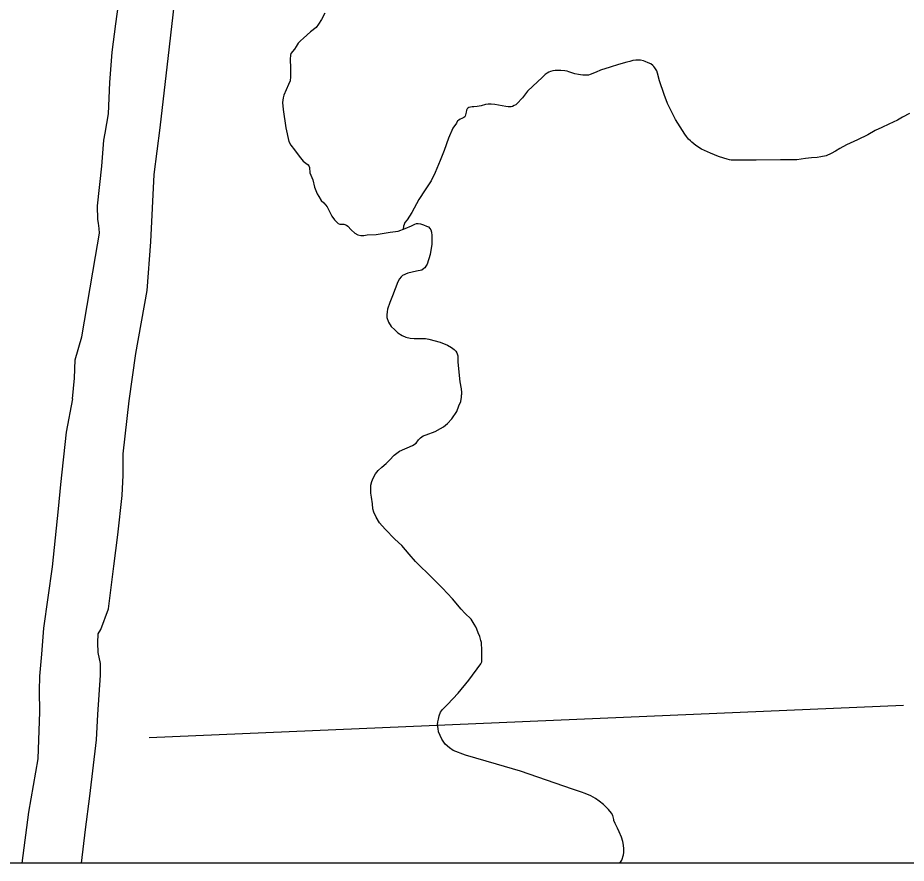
# Model space of a CAD drawing. Extents: x 1720274 to 1751788, y 372074 to 391887.
# Drawn here: x 1733514 to 1734202, y 374371 to 375025 of the extents above; entities that cross this region are included whole.
import ezdxf

# ---------------------------------------------------------------- set-up
doc = ezdxf.new("R2010")
doc.units = 0
for name, color, linetype in [('Level 35', 7, 'Continuous'), ('Level 5', 7, 'Continuous'), ('R_Draft', 7, 'Continuous')]:
    doc.layers.add(name, color=color, linetype=linetype)

msp = doc.modelspace()

# ---------------------------------------------------------------- linework, layer by layer
at = {"layer": 'Level 35'}
for points in [[(1733600.44, 374729.04), (1733605.64, 374765.54), (1733614.2, 374814.33), (1733617.18, 374851.95), (1733619.78, 374904.09), (1733624.25, 374940.21), (1733631.69, 375002.79), (1733638.39, 375061.63)], [(1733556.51, 374730.65), (1733558.05, 374746.68), (1733558.46, 374760.82), (1733563.71, 374778.6), (1733574.2, 374840.63), (1733577.43, 374858.61), (1733577.23, 374862.24), (1733576.62, 374866.49), (1733576.02, 374869.32), (1733575.82, 374879.82), (1733579.25, 374910.53), (1733580.86, 374930.74), (1733581.87, 374936.19), (1733584.29, 374951.14), (1733585.3, 374975.19), (1733587.32, 374998.62), (1733589.95, 375020.65), (1733593.18, 375043.28)], [(1733751.78, 375028.84), (1733749.24, 375024.07), (1733746.94, 375020.28)], [(1733746.94, 375020.28), (1733745.05, 375017.73), (1733740.77, 375014.44), (1733735.35, 375009.67), (1733732.89, 375007.45), (1733731.24, 375005.64), (1733729.68, 375003.18), (1733728.37, 375001.12), (1733725.49, 374997.67), (1733725.08, 374996.51), (1733725, 374993.31), (1733725.08, 374986.48), (1733725.25, 374979.74), (1733725, 374976.45), (1733723.68, 374973.81), (1733720.07, 374965.59), (1733719.49, 374963.37), (1733718.92, 374959.83), (1733719.49, 374954.49), (1733721.55, 374940.26), (1733723.93, 374929.73), (1733725.33, 374926.69), (1733728.37, 374923.07), (1733731.9, 374918.3), (1733734.86, 374914.52), (1733736.99, 374912.79), (1733738.88, 374911.47), (1733739.38, 374910.81), (1733739.79, 374909.58), (1733740.2, 374905.3), (1733742.42, 374899.88), (1733743.81, 374894.37), (1733745.87, 374889.27), (1733747.02, 374886.96), (1733748.99, 374883.92), (1733750.88, 374882.19), (1733753.67, 374879.07), (1733754.66, 374877.01), (1733757.29, 374871.83), (1733759.26, 374868.95), (1733760.74, 374867.39), (1733762.14, 374866.32), (1733763.45, 374865.74), (1733764.93, 374865.66), (1733766.33, 374865.66), (1733768.55, 374865), (1733769.61, 374864.18), (1733772.16, 374861.3), (1733775.04, 374858.75), (1733777.26, 374857.44), (1733779.64, 374857.03), (1733781.86, 374857.03), (1733784.57, 374857.36), (1733791.39, 374857.77), (1733802.4, 374859.58), (1733808.48, 374860.32), (1733813.98, 374862.29), (1733818.83, 374864.35), (1733821.38, 374865.74), (1733822.61, 374866.07), (1733823.93, 374866.07), (1733825.65, 374865.91), (1733828.03, 374865.09), (1733830.5, 374864.26), (1733831.9, 374863.52), (1733833.05, 374862.21), (1733833.7, 374861.22), (1733834.2, 374859.58), (1733834.53, 374856.86), (1733834.53, 374850.28), (1733833.21, 374842.14), (1733830.83, 374834.82), (1733830.01, 374833.18), (1733829.1, 374832.02), (1733828.44, 374831.28), (1733826.8, 374830.21), (1733822.78, 374829.31), (1733815.87, 374827.67), (1733811.93, 374826.1), (1733810.7, 374825.03), (1733809.46, 374823.47), (1733808.23, 374821), (1733804.12, 374810.23), (1733802.15, 374805.21), (1733800.26, 374800.03), (1733799.93, 374797.89), (1733799.77, 374795.43), (1733799.77, 374793.45), (1733800.92, 374790), (1733803.14, 374786.63), (1733805.85, 374783.91), (1733808.31, 374781.53), (1733811.52, 374779.47), (1733814.31, 374778.24), (1733817.76, 374777.5), (1733820.89, 374777.17), (1733824.75, 374777.33), (1733828.2, 374777.33), (1733829.68, 374777.25), (1733832.22, 374776.67), (1733841.1, 374774.29)], [(1734204.21, 374951.24), (1734198.71, 374948.42), (1734194.77, 374946.16), (1734188.14, 374943.06), (1734182.65, 374940.38), (1734177.57, 374938.26), (1734171.94, 374934.88), (1734163.9, 374930.93), (1734155.44, 374926.98), (1734150.09, 374924.16), (1734146.85, 374922.18), (1734143.6, 374920.35), (1734139.52, 374918.65), (1734135.43, 374917.67), (1734132.75, 374917.24), (1734128.38, 374917.1), (1734123.73, 374916.54), (1734116.97, 374915.55), (1734104.42, 374915.41), (1734085.39, 374915.27), (1734068.9, 374915.13), (1734066.22, 374915.15), (1734064.81, 374915.35), (1734062.96, 374915.86), (1734060.52, 374916.61), (1734056.43, 374918.06), (1734050.21, 374920.66), (1734043.29, 374923.81), (1734038.72, 374926.65), (1734037.19, 374927.8), (1734035.74, 374929.09), (1734034.78, 374930.03), (1734033.24, 374931.56), (1734031.68, 374933.43), (1734030.2, 374935.33), (1734023.03, 374946.76), (1734016.97, 374958.9), (1734014.29, 374966.04), (1734010.64, 374976.57), (1734009.21, 374982.55), (1734008.58, 374984.24), (1734007.07, 374986.56), (1734006.18, 374987.6), (1734005.49, 374988.38), (1734003.92, 374989.6), (1734002.01, 374990.6), (1733999.71, 374991.55), (1733998.19, 374991.99), (1733995.94, 374992.42), (1733994.37, 374992.51), (1733992.29, 374992.55), (1733990.16, 374992.25), (1733987.64, 374991.6), (1733985.47, 374990.95), (1733978.92, 374989.16), (1733972.62, 374987.21), (1733965.07, 374984.78), (1733961.69, 374983.3), (1733957.13, 374981.34), (1733955.65, 374981), (1733954.57, 374980.86), (1733953.13, 374980.82), (1733951.4, 374980.86), (1733949.44, 374981.08), (1733947.97, 374981.34), (1733945.1, 374981.99), (1733940.63, 374983.6), (1733939.33, 374983.99), (1733937.38, 374984.3), (1733934.25, 374984.6), (1733932.34, 374984.6), (1733930, 374984.47), (1733928.22, 374984.17), (1733926.35, 374983.69), (1733925.09, 374983.21), (1733923.87, 374982.6), (1733922.31, 374981.47)], [(1733922.31, 374981.47), (1733919.84, 374979.17), (1733916.32, 374975.82), (1733912.78, 374972.4), (1733908.6, 374968.69), (1733904.66, 374963.45), (1733900.34, 374958.79), (1733899.42, 374958.02), (1733898.13, 374957.35), (1733896.83, 374956.72), (1733896.01, 374956.48), (1733894.67, 374956.39), (1733893.61, 374956.44), (1733891.79, 374956.58), (1733889.05, 374957.11), (1733883.33, 374958.17), (1733880.4, 374958.41), (1733878.19, 374958.5), (1733875.94, 374958.17), (1733872.72, 374957.3), (1733869.55, 374956.63), (1733866.99, 374956.32), (1733865.67, 374956.39), (1733864.57, 374956.25), (1733863.24, 374955.88), (1733862.51, 374955.36), (1733861.92, 374954.85), (1733861.33, 374953.74), (1733861.04, 374952.34), (1733860.6, 374950.28), (1733860.38, 374949.25), (1733860.08, 374948.81), (1733859.35, 374948.3), (1733857.73, 374947.49), (1733856.41, 374946.9), (1733855.3, 374946.24), (1733854.49, 374945.5), (1733853.61, 374943.81), (1733850.67, 374939.83), (1733847.43, 374932.1), (1733843.98, 374922.68), (1733841.04, 374914.81), (1733837.06, 374905.73), (1733834.04, 374899.31), (1733832.41, 374896.99), (1733829.4, 374892.33), (1733824.56, 374884.79), (1733819.09, 374874.6), (1733815.32, 374869.07), (1733813.63, 374866.99), (1733813.06, 374865.49), (1733812.69, 374864.1), (1733812.43, 374861.78)], [(1733841.1, 374774.29), (1733846.6, 374772.15), (1733849.64, 374770.26), (1733851.7, 374768.78), (1733853.18, 374767.38), (1733853.83, 374766.15), (1733854.57, 374763.93), (1733854.66, 374758.91), (1733856.22, 374743.61), (1733857.2, 374738.26), (1733857.37, 374735.55), (1733857.37, 374733.66)], [(1733556.51, 374730.65), (1733551.7, 374704.86), (1733547.23, 374664.28), (1733545.52, 374645.37), (1733540.71, 374600.66), (1733534.18, 374553.21), (1733532.46, 374532.92), (1733531.09, 374516.07), (1733530.74, 374504.72), (1733531.09, 374488.56), (1733529.71, 374452.1), (1733522.5, 374410.84), (1733517.38, 374371.32)], [(1733563.55, 374371.32), (1733566.47, 374397.43), (1733569.91, 374423.22), (1733575.06, 374466.89), (1733576.09, 374486.49), (1733578.15, 374516.75), (1733578.15, 374525.7), (1733576.44, 374534.29), (1733576.09, 374541.86), (1733576.44, 374548.74), (1733578.5, 374552.17), (1733584.34, 374567.99), (1733588.46, 374601.01), (1733591.55, 374625.42), (1733594.99, 374655.69), (1733595.68, 374671.5), (1733595.68, 374688.01), (1733600.44, 374729.04)], [(1733822.37, 374696.36), (1733824.2, 374698.76), (1733825.89, 374700.31), (1733827.86, 374701.86), (1733830.11, 374702.71), (1733837.16, 374705.39), (1733841.24, 374707.64), (1733843.5, 374708.91), (1733846.59, 374711.45), (1733849.97, 374715.11), (1733853.78, 374720.75), (1733855.44, 374725.14), (1733856.86, 374728.56), (1733857.41, 374731.92), (1733857.37, 374733.66)], [(1733980.06, 374371.32), (1733981.64, 374373.82), (1733982.85, 374377.8), (1733982.96, 374379.68), (1733982.96, 374382.55), (1733982.74, 374385.31), (1733982.19, 374388.18), (1733981.19, 374391.5), (1733979.54, 374395.59), (1733978.1, 374398.35), (1733976.45, 374402.11), (1733975.23, 374404.43), (1733975.23, 374405.2), (1733975.12, 374406.31), (1733974.57, 374408.19), (1733973.47, 374410.06), (1733971.15, 374412.83), (1733967.28, 374416.7), (1733964.08, 374419.35), (1733961.21, 374421.45), (1733957.46, 374423.44), (1733953.04, 374425.32), (1733950.28, 374426.2), (1733947.96, 374427.08), (1733943.44, 374428.63), (1733929.97, 374433.16), (1733903.03, 374442.66), (1733884.48, 374448.08), (1733860.64, 374454.82), (1733851.14, 374458.58), (1733848.16, 374460.68), (1733844.74, 374463.55), (1733842.2, 374467.2), (1733839.77, 374472.94), (1733839.33, 374475.6), (1733838.89, 374478.47), (1733839.22, 374480.79), (1733839.66, 374482.78), (1733840.21, 374485.43), (1733841.32, 374488.08), (1733842.86, 374490.29), (1733846.62, 374494.05), (1733854.9, 374502.89), (1733863.18, 374512.95), (1733872.56, 374525.66), (1733873.11, 374527.09), (1733873.22, 374528.64), (1733873.22, 374529.86), (1733873.22, 374535.93), (1733872.89, 374542.12), (1733872.56, 374543.67), (1733871.68, 374546.76), (1733870.46, 374549.53), (1733869.25, 374552.4), (1733868.47, 374554.28), (1733867.26, 374556.27), (1733864.94, 374560.02), (1733860.08, 374564.78), (1733857.32, 374567.98), (1733850.59, 374575.94), (1733842.75, 374584.11), (1733835.02, 374591.96), (1733822, 374604.67), (1733817.03, 374610.53), (1733811.4, 374617.05), (1733805.88, 374622.13), (1733798.48, 374629.64), (1733794.06, 374634.73), (1733791.41, 374638.93), (1733789.54, 374642.9), (1733788.99, 374645.56), (1733788.54, 374649.31), (1733787.88, 374654.4), (1733787.44, 374657.71), (1733787.22, 374661.14), (1733787.22, 374663.9), (1733787.99, 374666.66), (1733789.1, 374669.1), (1733790.86, 374672.52), (1733793.07, 374675.17), (1733795.72, 374677.6), (1733799.14, 374680.59), (1733801.68, 374683.02), (1733805.33, 374687.11), (1733809.52, 374689.98), (1733819.55, 374694.53), (1733822.37, 374696.36)]]:
    msp.add_lwpolyline(points, dxfattribs=at)
at = {"layer": 'Level 5'}
msp.add_lwpolyline([(1733615.89, 374468.71), (1734199.39, 374493.69)], dxfattribs=at)
at = {"layer": 'R_Draft'}
msp.add_lwpolyline([(1729990.7, 381816.11), (1741847.55, 381816.11), (1741847.55, 374371.32), (1729990.7, 374371.32)], close=True, dxfattribs=at)

doc.saveas('drawing.dxf')
